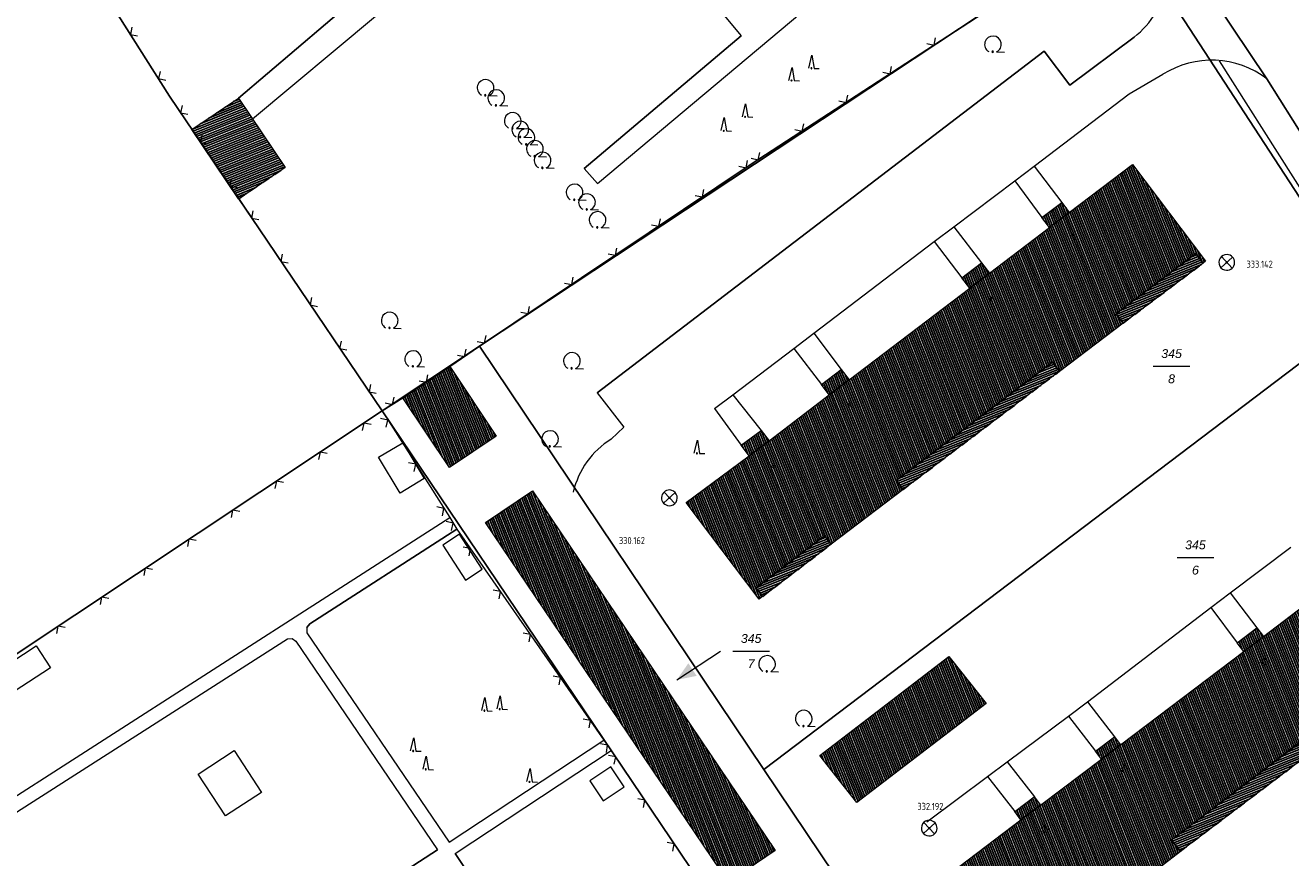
# Model space of a CAD drawing. Header units: metres. Extents: x 345144 to 348639, y 5629211 to 5635235.
# Tile 943 of 1056: x 347463 to 347584, y 5630982 to 5631061. Entities that reach past the tile are written whole.
import ezdxf
from ezdxf.enums import TextEntityAlignment as Align

# ---------------------------------------------------------------- set-up
doc = ezdxf.new("R2010")
doc.units = ezdxf.units.M
doc.header["$MEASUREMENT"] = 0
doc.linetypes.add('4_4', pattern=[1.4, 0.7, -0.7])
for name, color, linetype in [('011 Gebäude', 7, 'Continuous'), ('028 Geländeform', 7, 'Continuous'), ('065-066 Ver_Entsorgung', 7, 'Continuous'), ('065-066 Ver_Entsorgung Ausg.', 7, 'Continuous'), ('081-083 Topographie', 7, 'Continuous'), ('ALLG Pseudo-Topographie', 7, 'Continuous'), ('AX Flurstück', 7, 'Continuous'), ('AX Gebäude', 7, 'Continuous'), ('Definitionslinie', 7, 'Continuous'), ('MG Präsentationsobjekt - Linie', 7, 'Continuous'), ('Präsentationsobjekt -Text (punktförmig)', 7, 'Continuous')]:
    doc.layers.add(name, color=color, linetype=linetype)
doc.styles.add('ARIAL', font='arial.ttf', dxfattribs={"height": 1})
doc.styles.add('ARIALIT', font='ariali.ttf', dxfattribs={"height": 1})
doc.styles.add('DIN-6776-IT', font='txt', dxfattribs={"height": 1})
pattern_1 = [(201.882352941, (0, 0), (0.074540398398, -0.185590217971), [])]
pattern_2 = [(111.5294117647, (0, 0), (-0.186045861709, -0.07339575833), [])]

# ---------------------------------------------------------------- blocks, each defined once
blk = doc.blocks.new('alk_3504_nrw')
at = {"color": 134, "lineweight": 5, "true_color": 0x00b2b2, "flags": 128}
for points in [[(-0.729333, -0.684), (-0.707333, -0.707333), (0.707333, 0.707333)], [(-0.707333, 0.707333), (0.707333, -0.707333)]]:
    blk.add_lwpolyline(points, dxfattribs=at)
at = {"color": 134, "lineweight": 5, "true_color": 0x00b2b2}
for start, end in [(90, -90), (-90, 90)]:
    blk.add_arc((0, 0), 1, start, end, dxfattribs=at)
blk = doc.blocks.new('alk_043x_nrw')
h = blk.add_hatch(color=7)
edge = h.paths.add_edge_path(flags=0)
edge.add_arc((0, 0), 1, 180, 360, ccw=False)
edge.add_arc((0, 0), 1, 0, 180, ccw=False)
blk = doc.blocks.new('alk_7100_nrwx2')
at = {"true_color": 0x2e2e2e}
h = blk.add_hatch(color=250, dxfattribs=at)
edge = h.paths.add_edge_path(flags=0)
edge.add_arc((0.024073, -0.597267), 0.057254, 180, 360, ccw=False)
edge.add_arc((0.024073, -0.597267), 0.057255, 0, 180, ccw=False)
at = {"color": 250, "lineweight": 5, "true_color": 0x2e2e2e, "flags": 128}
blk.add_lwpolyline([(0.349382, -0.597267), (1, -0.597267)], dxfattribs=at)
at = {"color": 250, "lineweight": 5, "true_color": 0x2e2e2e}
for centre, radius, start, end in [((0.024073, 0.012362), 0.690995, -61.91481688, -118.08518312), ((0.024073, -0.597267), 0.057255, 0, 180), ((0.024073, -0.597267), 0.057254, 180, 0)]:
    blk.add_arc(centre, radius, start, end, dxfattribs=at)
blk = doc.blocks.new('alk_7200_nrwx2')
at = {"true_color": 0x2e2e2e}
h = blk.add_hatch(color=250, dxfattribs=at)
edge = h.paths.add_edge_path(flags=0)
edge.add_arc((-0.020544, -0.388118), 0.055525, 180, 360, ccw=False)
edge.add_arc((-0.020544, -0.388118), 0.055525, 0, 180, ccw=False)
at = {"color": 250, "lineweight": 5, "true_color": 0x2e2e2e, "flags": 128}
blk.add_lwpolyline([(-0.298168, -0.388118), (-0.020544, 1), (0.257079, -0.388118), (0.812326, -0.388118)], dxfattribs=at)
blk.add_lwpolyline([(-0.298168, -0.388118), (-0.020544, 1), (0.257079, -0.388118), (0.812326, -0.388118)], dxfattribs=at)
at = {"color": 250, "lineweight": 5, "true_color": 0x2e2e2e}
for start, end in [(0, 180), (180, 0)]:
    blk.add_arc((-0.020544, -0.388118), 0.055525, start, end, dxfattribs=at)

msp = doc.modelspace()

# ---------------------------------------------------------------- hatches: boundary and pattern name
at = {"layer": '011 Gebäude', "true_color": 0x8f8f8f}
h = msp.add_hatch(dxfattribs=at)
h.set_pattern_fill('_USER', color=252, scale=0.2, angle=201.88235294, style=0, pattern_type=0)
h.set_pattern_definition(pattern_1)
h.paths.add_polyline_path([(347483.262, 5631053.918), (347487.706, 5631047.301), (347487.706, 5631047.301), (347483.286, 5631044.335), (347483.286, 5631044.335), (347483.254, 5631044.314), (347483.254, 5631044.314), (347478.813, 5631050.931), (347478.813, 5631050.931), (347478.828, 5631050.941), (347478.828, 5631050.941)], flags=0)
h = msp.add_hatch(dxfattribs=at)
h.set_pattern_fill('_USER', color=252, scale=0.2, angle=201.88235294, style=0, pattern_type=0)
h.set_pattern_definition(pattern_1)
h.paths.add_polyline_path([(347567.585, 5631032.453), (347566.902, 5631033.361), (347566.902, 5631033.361), (347574.533, 5631039.109), (347574.533, 5631039.109), (347575.22, 5631038.195), (347575.22, 5631038.195)], flags=0)
h = msp.add_hatch(dxfattribs=at)
h.set_pattern_fill('_USER', color=252, scale=0.2, angle=201.88235294, style=0, pattern_type=0)
h.set_pattern_definition(pattern_1)
h.paths.add_polyline_path([(347561.518, 5631027.878), (347546.621, 5631016.605), (347546.621, 5631016.605), (347545.966, 5631017.468), (347545.966, 5631017.468), (347560.854, 5631028.758), (347560.854, 5631028.758)], flags=0)
h = msp.add_hatch(dxfattribs=at)
h.set_pattern_fill('_USER', color=252, scale=0.2, angle=201.88235294, style=0, pattern_type=0)
h.set_pattern_definition(pattern_1)
h.paths.add_polyline_path([(347539.754, 5631011.388), (347533.231, 5631006.412), (347533.231, 5631006.412), (347532.607, 5631007.23), (347532.607, 5631007.23), (347539.131, 5631012.205), (347539.131, 5631012.205)], flags=0)
h = msp.add_hatch(dxfattribs=at)
h.set_pattern_fill('_USER', color=252, scale=0.2, angle=201.88235294, style=0, pattern_type=0)
h.set_pattern_definition(pattern_1)
h.paths.add_polyline_path([(347588.112, 5630993.496), (347573.035, 5630982.105), (347573.035, 5630982.105), (347572.199, 5630983.201), (347572.199, 5630983.201), (347587.288, 5630994.649), (347587.288, 5630994.649)], flags=0)
at = {"layer": 'AX Gebäude', "true_color": 0x4f4f4f}
h = msp.add_hatch(dxfattribs=at)
h.set_pattern_fill('_USER', color=251, scale=0.2, angle=111.52941176, style=0, pattern_type=0)
h.set_pattern_definition(pattern_2)
h.paths.add_polyline_path([(347541.463, 5631027.072), (347552.967, 5631035.797), (347554.852, 5631037.235), (347560.567, 5631041.601), (347562.457, 5631043.03), (347568.486, 5631047.585), (347575.447, 5631038.366), (347575.222, 5631038.196), (347574.527, 5631039.115), (347566.906, 5631033.352), (347567.582, 5631032.459), (347561.522, 5631027.873), (347560.855, 5631028.754), (347545.964, 5631017.472), (347546.623, 5631016.602), (347539.75, 5631011.391), (347539.139, 5631012.198), (347532.601, 5631007.24), (347533.23, 5631006.411), (347532.901, 5631006.162), (347525.949, 5631015.36), (347531.945, 5631019.819), (347533.84, 5631021.246), (347539.566, 5631025.634)], flags=0)
h = msp.add_hatch(dxfattribs=at)
h.set_pattern_fill('_USER', color=251, scale=0.2, angle=111.52941176, style=0, pattern_type=0)
h.set_pattern_definition(pattern_2)
h.paths.add_polyline_path([(347560.567, 5631041.601), (347559.855, 5631042.542), (347561.754, 5631043.965), (347562.457, 5631043.03)], flags=0)
h = msp.add_hatch(dxfattribs=at)
h.set_pattern_fill('_USER', color=251, scale=0.2, angle=111.52941176, style=0, pattern_type=0)
h.set_pattern_definition(pattern_2)
h.paths.add_polyline_path([(347552.967, 5631035.797), (347552.226, 5631036.777), (347554.106, 5631038.212), (347554.852, 5631037.235)], flags=0)
h = msp.add_hatch(dxfattribs=at)
h.set_pattern_fill('_USER', color=251, scale=0.2, angle=111.52941176, style=0, pattern_type=0)
h.set_pattern_definition(pattern_2)
h.paths.add_polyline_path([(347498.927, 5631025.341), (347503.411, 5631028.333), (347507.824, 5631021.69), (347503.38, 5631018.698)], flags=0)
h = msp.add_hatch(dxfattribs=at)
h.set_pattern_fill('_USER', color=251, scale=0.2, angle=111.52941176, style=0, pattern_type=0)
h.set_pattern_definition(pattern_2)
h.paths.add_polyline_path([(347539.566, 5631025.634), (347538.825, 5631026.615), (347540.724, 5631028.049), (347541.463, 5631027.072)], flags=0)
h = msp.add_hatch(dxfattribs=at)
h.set_pattern_fill('_USER', color=251, scale=0.2, angle=111.52941176, style=0, pattern_type=0)
h.set_pattern_definition(pattern_2)
h.paths.add_polyline_path([(347531.945, 5631019.819), (347531.195, 5631020.831), (347533.084, 5631022.245), (347533.84, 5631021.246)], flags=0)
h = msp.add_hatch(dxfattribs=at)
h.set_pattern_fill('_USER', color=251, scale=0.2, angle=111.52941176, style=0, pattern_type=0)
h.set_pattern_definition(pattern_2)
h.paths.add_polyline_path([(347511.275, 5631016.466), (347534.436, 5630982.19), (347529.981, 5630979.18), (347506.819, 5631013.455)], flags=0)
h = msp.add_hatch(dxfattribs=at)
h.set_pattern_fill('_USER', color=251, scale=0.2, angle=111.52941176, style=0, pattern_type=0)
h.set_pattern_definition(pattern_2)
h.paths.add_polyline_path([(347567.344, 5630992.258), (347579.112, 5631001.162), (347580.97, 5631002.578), (347586.727, 5631006.969), (347588.648, 5631008.434), (347594.733, 5631013.076), (347601.878, 5631003.71), (347601.528, 5631003.444), (347600.646, 5631004.607), (347593.11, 5630998.899), (347593.909, 5630997.845), (347590.979, 5630995.621), (347588.365, 5630993.637), (347588.13, 5630993.509), (347587.25, 5630994.661), (347572.217, 5630983.174), (347573.051, 5630982.085), (347570.01, 5630979.754), (347567.385, 5630977.739), (347566.757, 5630977.258), (347565.97, 5630978.283), (347558.722, 5630972.72), (347559.55, 5630971.641), (347559.144, 5630971.332), (347552.03, 5630980.697), (347557.854, 5630985.12), (347559.708, 5630986.515), (347565.54, 5630990.901)], flags=0)
h = msp.add_hatch(dxfattribs=at)
h.set_pattern_fill('_USER', color=251, scale=0.2, angle=111.52941176, style=0, pattern_type=0)
h.set_pattern_definition(pattern_2)
h.paths.add_polyline_path([(347579.112, 5631001.162), (347578.477, 5631001.997), (347580.336, 5631003.411), (347580.97, 5631002.578)], flags=0)
h = msp.add_hatch(dxfattribs=at)
h.set_pattern_fill('_USER', color=251, scale=0.2, angle=111.52941176, style=0, pattern_type=0)
h.set_pattern_definition(pattern_2)
h.paths.add_polyline_path([(347538.679, 5630991.257), (347550.99, 5631000.684), (347554.531, 5630996.217), (347542.22, 5630986.769)], flags=0)
h = msp.add_hatch(dxfattribs=at)
h.set_pattern_fill('_USER', color=251, scale=0.2, angle=111.52941176, style=0, pattern_type=0)
h.set_pattern_definition(pattern_2)
h.paths.add_polyline_path([(347565.54, 5630990.901), (347564.96, 5630991.671), (347566.763, 5630993.029), (347567.344, 5630992.258)], flags=0)
h = msp.add_hatch(dxfattribs=at)
h.set_pattern_fill('_USER', color=251, scale=0.2, angle=111.52941176, style=0, pattern_type=0)
h.set_pattern_definition(pattern_2)
h.paths.add_polyline_path([(347557.854, 5630985.12), (347557.269, 5630985.894), (347559.123, 5630987.292), (347559.708, 5630986.515)], flags=0)
at = {"layer": 'MG Präsentationsobjekt - Linie', "true_color": 0x5e5e5e}
msp.add_hatch(color=251, dxfattribs=at).paths.add_polyline_path([(347526.147347, 5631000.040889), (347526.937796, 5630998.837232), (347525.038, 5630998.451)], flags=0)

# ---------------------------------------------------------------- linework, layer by layer
at = {"layer": '011 Gebäude', "color": 251, "linetype": 'Continuous', "lineweight": 13, "true_color": 0x4f4f4f, "flags": 128}
for points in [[(347483.262, 5631053.918), (347487.706, 5631047.301), (347487.706, 5631047.301), (347483.286, 5631044.335), (347483.286, 5631044.335), (347483.254, 5631044.314), (347483.254, 5631044.314), (347478.813, 5631050.931), (347478.813, 5631050.931), (347478.828, 5631050.941), (347478.828, 5631050.941), (347483.262, 5631053.918)], [(347567.585, 5631032.453), (347566.902, 5631033.361), (347566.902, 5631033.361), (347574.533, 5631039.109), (347574.533, 5631039.109), (347575.22, 5631038.195), (347575.22, 5631038.195), (347567.585, 5631032.453)], [(347561.518, 5631027.878), (347546.621, 5631016.605), (347546.621, 5631016.605), (347545.966, 5631017.468), (347545.966, 5631017.468), (347560.854, 5631028.758), (347560.854, 5631028.758), (347561.518, 5631027.878)], [(347539.754, 5631011.388), (347533.231, 5631006.412), (347533.231, 5631006.412), (347532.607, 5631007.23), (347532.607, 5631007.23), (347539.131, 5631012.205), (347539.131, 5631012.205), (347539.754, 5631011.388)], [(347588.112, 5630993.496), (347573.035, 5630982.105), (347573.035, 5630982.105), (347572.199, 5630983.201), (347572.199, 5630983.201), (347587.288, 5630994.649), (347587.288, 5630994.649), (347588.112, 5630993.496)]]:
    msp.add_lwpolyline(points, dxfattribs=at)
at = {"layer": '081-083 Topographie', "color": 7, "linetype": 'Continuous', "lineweight": 5, "flags": 128}
for points in [[(347531.379, 5631122.83), (347543.111, 5631105.985), (347543.111, 5631105.985), (347551.995, 5631093.014), (347551.995, 5631093.014), (347566.995, 5631070.344), (347566.995, 5631070.344), (347532.141, 5631047.613), (347532.141, 5631047.613), (347506.231, 5631030.26), (347506.231, 5631030.26), (347503.411, 5631028.333), (347503.411, 5631028.333), (347498.928, 5631025.342), (347498.928, 5631025.342), (347496.945, 5631024.093)], [(347631.996, 5630969.572), (347631.078, 5630971.685), (347631.078, 5630971.685), (347619.017, 5630993.619), (347619.017, 5630993.619), (347612.94, 5631004.465), (347612.94, 5631004.465), (347604.327, 5631019.087), (347604.327, 5631019.087), (347596.158, 5631032.126), (347596.158, 5631032.126), (347581.297, 5631055.771), (347581.297, 5631055.771), (347571.498, 5631070.376), (347571.498, 5631070.376), (347569.412, 5631073.488), (347569.412, 5631073.488), (347554.327, 5631096.194), (347554.327, 5631096.194), (347545.18, 5631109.15)], [(347484.588, 5631051.945), (347496.308, 5631061.739), (347496.308, 5631061.739), (347496.939, 5631062.447), (347496.939, 5631062.447), (347499.43, 5631067.231), (347499.43, 5631067.231), (347514.628, 5631079.76), (347514.628, 5631079.76), (347531.181, 5631059.846), (347531.181, 5631059.846), (347516.209, 5631047.199), (347516.209, 5631047.199), (347517.497, 5631045.768), (347517.497, 5631045.768), (347537.961, 5631062.946), (347537.961, 5631062.946), (347520.368, 5631084.456), (347520.368, 5631084.456), (347525.528, 5631088.773)], [(347458.513, 5631082.78), (347476.685, 5631054.118), (347476.685, 5631054.118), (347478.813, 5631050.931), (347478.813, 5631050.931), (347483.254, 5631044.314), (347483.254, 5631044.314), (347496.945, 5631024.093)], [(347494.314, 5631063.358), (347483.262, 5631053.918)], [(347568.646, 5631059.74), (347562.524, 5631055.155), (347562.524, 5631055.155), (347560.055, 5631058.395), (347560.055, 5631058.395), (347517.454, 5631025.83), (347517.454, 5631025.83), (347519.981, 5631022.563), (347519.981, 5631022.563), (347518.793, 5631021.407)], [(347576.746, 5631057.478), (347590.797, 5631035.368), (347590.797, 5631035.368), (347587.073, 5631033.086), (347587.073, 5631033.086), (347589.204, 5631029.56), (347589.204, 5631029.56), (347592.259, 5631031.579), (347592.259, 5631031.579), (347591.694, 5631032.403), (347591.694, 5631032.403), (347592.422, 5631032.892), (347592.422, 5631032.892), (347595.626, 5631028.008)], [(347559.126, 5631047.447), (347568.158, 5631054.329), (347568.158, 5631054.329), (347571.388, 5631056.191)], [(347415.093, 5631053.576), (347415.826, 5631052.419), (347415.826, 5631052.419), (347415.83, 5631052.412), (347415.83, 5631052.412), (347415.835, 5631052.404), (347415.835, 5631052.404), (347416.484, 5631051.381), (347416.484, 5631051.381), (347452.54, 5630994.566), (347452.54, 5630994.566), (347455.968, 5630996.888), (347455.968, 5630996.888), (347496.945, 5631024.093)], [(347557.271, 5631046.044), (347559.126, 5631047.447)], [(347559.126, 5631047.447), (347561.755, 5631043.965)], [(347551.469, 5631041.664), (347557.271, 5631046.044)], [(347557.271, 5631046.044), (347559.856, 5631042.542)], [(347549.585, 5631040.239), (347551.469, 5631041.664)], [(347551.469, 5631041.664), (347554.106, 5631038.212)], [(347538.108, 5631031.511), (347549.585, 5631040.239)], [(347549.585, 5631040.239), (347552.227, 5631036.777)], [(347536.191, 5631030.061), (347538.108, 5631031.511)], [(347538.108, 5631031.511), (347540.724, 5631028.048)], [(347530.382, 5631025.647), (347536.191, 5631030.061)], [(347536.191, 5631030.061), (347538.825, 5631026.614)], [(347528.648, 5631024.333), (347530.382, 5631025.647)], [(347530.382, 5631025.647), (347533.084, 5631022.245)], [(347496.945, 5631024.093), (347503.398, 5631013.922), (347503.398, 5631013.922), (347504.072, 5631012.841), (347504.072, 5631012.841), (347518.103, 5630992.722), (347518.103, 5630992.722), (347518.803, 5630991.738), (347518.803, 5630991.738), (347536.397, 5630965.622), (347536.397, 5630965.622), (347544.186, 5630954.318), (347544.186, 5630954.318), (347550.23, 5630945.778)], [(347528.648, 5631024.333), (347531.195, 5631020.83)], [(347458.245, 5630984.954), (347503.398, 5631013.922)], [(347504.072, 5631012.841), (347490.076, 5631003.812), (347490.076, 5631003.812), (347489.789, 5631003.449), (347489.789, 5631003.449), (347489.785, 5631002.95), (347489.785, 5631002.95), (347503.338, 5630982.983), (347503.338, 5630982.983), (347518.103, 5630992.722)], [(347577.801, 5631006.757), (347583.572, 5631011.103)], [(347575.94, 5631005.346), (347577.801, 5631006.757)], [(347577.801, 5631006.757), (347580.333, 5631003.412)], [(347564.186, 5630996.373), (347575.94, 5631005.346)], [(347575.94, 5631005.346), (347578.478, 5631001.995)], [(347458.98, 5630983.884), (347487.926, 5631002.382), (347487.926, 5631002.382), (347488.37, 5631002.392), (347488.37, 5631002.392), (347488.742, 5631002.145), (347488.742, 5631002.145), (347502.232, 5630982.261), (347502.232, 5630982.261), (347473.136, 5630963.375)], [(347562.39, 5630995.012), (347564.186, 5630996.373)], [(347564.186, 5630996.373), (347566.765, 5630993.027)], [(347556.54, 5630990.642), (347562.39, 5630995.012)], [(347562.39, 5630995.012), (347564.96, 5630991.674)], [(347597.245, 5630959.852), (347575.53, 5630944.069), (347575.53, 5630944.069), (347558.451, 5630932.096), (347558.451, 5630932.096), (347540.497, 5630920.936), (347540.497, 5630920.936), (347535.714, 5630928.421), (347535.714, 5630928.421), (347538.319, 5630930.06), (347538.319, 5630930.06), (347534.627, 5630935.627), (347534.627, 5630935.627), (347503.932, 5630981.911), (347503.932, 5630981.911), (347518.803, 5630991.738)], [(347554.665, 5630989.249), (347556.54, 5630990.642)], [(347556.54, 5630990.642), (347559.129, 5630987.29)], [(347548.875, 5630984.925), (347554.665, 5630989.249)], [(347554.665, 5630989.249), (347557.267, 5630985.9)]]:
    msp.add_lwpolyline(points, dxfattribs=at)
at = {"layer": '081-083 Topographie', "color": 7, "linetype": 'Continuous', "lineweight": 5}
for centre, radius, start, end in [((347562.533, 5631067.292), 9.715998, -51.01140681, -14.15495398), ((347576.04, 5631048.821), 8.715389, 52.896034, 122.26043207), ((347523.036, 5631014.543), 8.069544, 121.72239507, 166.95748417)]:
    msp.add_arc(centre, radius, start, end, dxfattribs=at)
at = {"layer": 'ALLG Pseudo-Topographie', "color": 7, "linetype": 'Continuous', "lineweight": 5, "flags": 128}
for points in [[(347498.659, 5631016.252), (347496.6, 5631019.681), (347498.913, 5631021.071), (347500.973, 5631017.643), (347498.659, 5631016.252)], [(347502.729, 5631011.311), (347504.915, 5631007.961), (347506.506, 5631008.999), (347504.321, 5631012.349), (347502.729, 5631011.311)], [(347460.493, 5630996.445), (347459.127, 5630998.539), (347463.984, 5631001.708), (347465.349, 5630999.614), (347460.493, 5630996.445)], [(347485.446, 5630987.716), (347482.018, 5630985.48), (347479.41, 5630989.477), (347482.838, 5630991.713), (347485.446, 5630987.716)], [(347518.746, 5630990.166), (347516.753, 5630988.829), (347518.034, 5630986.92), (347520.027, 5630988.257), (347518.746, 5630990.166)]]:
    msp.add_lwpolyline(points, dxfattribs=at)
at = {"layer": 'AX Flurstück', "color": 8, "linetype": 'Continuous', "lineweight": 13, "true_color": 0x808080, "flags": 128}
for points in [[(347466.217, 5631207.86), (347515.469, 5631146.562), (347528.753, 5631128.259), (347542.183, 5631109.263), (347567.306, 5631070.728), (347506.231, 5631030.26), (347496.945, 5631024.093), (347476.686, 5631054.119), (347458.512, 5631082.78), (347444.965, 5631100.588), (347419.177, 5631134.861), (347398.443, 5631162.881), (347388.988, 5631174.67)], [(347632.888, 5630970.938), (347628.609, 5630966.688), (347628.601, 5630969.262), (347625.54, 5630975.172), (347618.935, 5630986.645), (347609.273, 5631004.2), (347604.86, 5631011.854), (347594.527, 5631028.935), (347591.335, 5631033.868), (347590.073, 5631035.81), (347567.306, 5631070.728), (347542.183, 5631109.263), (347528.753, 5631128.259), (347515.469, 5631146.562), (347466.217, 5631207.86)], [(347388.988, 5631174.67), (347398.443, 5631162.881), (347419.177, 5631134.861), (347444.965, 5631100.588), (347458.512, 5631082.78), (347476.686, 5631054.119), (347496.945, 5631024.093), (347455.973, 5630996.883), (347452.54, 5630994.567), (347413.704, 5631055.763), (347383.109, 5631103.167), (347380.886, 5631101.828), (347380.382, 5631101.849), (347362.245, 5631090.648), (347345.392, 5631080.252), (347340.498, 5631087.626), (347327.485, 5631106.545), (347324.729, 5631111.186), (347317.509, 5631123.141), (347307.523, 5631139.208), (347302.506, 5631146.764), (347296.585, 5631155.033), (347286.713, 5631171.896)], [(347567.306, 5631070.728), (347590.073, 5631035.81), (347591.335, 5631033.868), (347533.332, 5630989.923), (347506.231, 5631030.26), (347567.306, 5631070.728)], [(347533.332, 5630989.923), (347591.335, 5631033.868), (347594.527, 5631028.935), (347604.86, 5631011.854), (347609.273, 5631004.2), (347587.384, 5630981.222), (347558.979, 5630951.746), (347533.332, 5630989.923)], [(347506.231, 5631030.26), (347533.332, 5630989.923), (347558.979, 5630951.746), (347558.24, 5630951.045), (347551.507, 5630943.944), (347550.231, 5630945.777), (347536.397, 5630965.622), (347496.945, 5631024.093), (347506.231, 5631030.26)], [(347524.36, 5630928.996), (347489.869, 5630907.133), (347487.961, 5630910.115), (347465.529, 5630895.851), (347417.195, 5630971.129), (347433.338, 5630981.676), (347449.856, 5630992.707), (347450.226, 5630992.954), (347452.54, 5630994.567), (347455.973, 5630996.883), (347496.945, 5631024.093), (347536.397, 5630965.622), (347550.231, 5630945.777), (347524.36, 5630928.996)]]:
    msp.add_lwpolyline(points, dxfattribs=at)
at = {"layer": 'AX Gebäude', "color": 7, "linetype": 'Continuous', "lineweight": 5, "flags": 128}
for points in [[(347541.463, 5631027.072), (347552.967, 5631035.797), (347554.852, 5631037.235), (347560.567, 5631041.601), (347562.457, 5631043.03), (347568.486, 5631047.585), (347575.447, 5631038.366), (347575.222, 5631038.196), (347574.527, 5631039.115), (347566.906, 5631033.352), (347567.582, 5631032.459), (347561.522, 5631027.873), (347560.855, 5631028.754), (347545.964, 5631017.472), (347546.623, 5631016.602), (347539.75, 5631011.391), (347539.139, 5631012.198), (347532.601, 5631007.24), (347533.23, 5631006.411), (347532.901, 5631006.162), (347525.949, 5631015.36), (347531.945, 5631019.819), (347533.84, 5631021.246), (347539.566, 5631025.634), (347541.463, 5631027.072)], [(347560.567, 5631041.601), (347559.855, 5631042.542), (347561.754, 5631043.965), (347562.457, 5631043.03), (347560.567, 5631041.601)], [(347552.967, 5631035.797), (347552.226, 5631036.777), (347554.106, 5631038.212), (347554.852, 5631037.235), (347552.967, 5631035.797)], [(347498.927, 5631025.341), (347503.411, 5631028.333), (347507.824, 5631021.69), (347503.38, 5631018.698), (347498.927, 5631025.341)], [(347539.566, 5631025.634), (347538.825, 5631026.615), (347540.724, 5631028.049), (347541.463, 5631027.072), (347539.566, 5631025.634)], [(347531.945, 5631019.819), (347531.195, 5631020.831), (347533.084, 5631022.245), (347533.84, 5631021.246), (347531.945, 5631019.819)], [(347511.275, 5631016.466), (347534.436, 5630982.19), (347529.981, 5630979.18), (347506.819, 5631013.455), (347511.275, 5631016.466)], [(347567.344, 5630992.258), (347579.112, 5631001.162), (347580.97, 5631002.578), (347586.727, 5631006.969), (347588.648, 5631008.434), (347594.733, 5631013.076), (347601.878, 5631003.71), (347601.528, 5631003.444), (347600.646, 5631004.607), (347593.11, 5630998.899), (347593.909, 5630997.845), (347590.979, 5630995.621), (347588.365, 5630993.637), (347588.13, 5630993.509), (347587.25, 5630994.661), (347572.217, 5630983.174), (347573.051, 5630982.085), (347570.01, 5630979.754)], [(347579.112, 5631001.162), (347578.477, 5631001.997), (347580.336, 5631003.411), (347580.97, 5631002.578), (347579.112, 5631001.162)], [(347538.679, 5630991.257), (347550.99, 5631000.684), (347554.531, 5630996.217), (347542.22, 5630986.769), (347538.679, 5630991.257)], [(347565.54, 5630990.901), (347564.96, 5630991.671), (347566.763, 5630993.029), (347567.344, 5630992.258), (347565.54, 5630990.901)], [(347552.03, 5630980.697), (347557.854, 5630985.12), (347559.708, 5630986.515), (347565.54, 5630990.901), (347567.344, 5630992.258)], [(347557.854, 5630985.12), (347557.269, 5630985.894), (347559.123, 5630987.292), (347559.708, 5630986.515), (347557.854, 5630985.12)]]:
    msp.add_lwpolyline(points, dxfattribs=at)
at = {"layer": 'Definitionslinie', "color": 7, "linetype": 'Continuous', "lineweight": 5, "flags": 128}
for points in [[(347458.513, 5631082.78), (347476.685, 5631054.118)], [(347514.628, 5631079.76), (347531.181, 5631059.846)], [(347532.141, 5631047.613), (347566.995, 5631070.344)], [(347571.498, 5631070.376), (347581.297, 5631055.771)], [(347483.262, 5631053.918), (347494.314, 5631063.358)], [(347517.497, 5631045.768), (347537.961, 5631062.946)], [(347484.588, 5631051.945), (347496.308, 5631061.739)], [(347473.108, 5631060.693), (347472.954, 5631060.003), (347473.644, 5631059.849)], [(347473.108, 5631060.693), (347472.954, 5631060.003), (347473.644, 5631059.849)], [(347516.209, 5631047.199), (347531.181, 5631059.846)], [(347548.876, 5631059.124), (347549.568, 5631058.978), (347549.714, 5631059.67)], [(347548.876, 5631059.124), (347549.568, 5631058.978), (347549.714, 5631059.67)], [(347562.524, 5631055.155), (347568.646, 5631059.74)], [(347517.454, 5631025.83), (347560.055, 5631058.395)], [(347560.055, 5631058.395), (347562.524, 5631055.155)], [(347544.688, 5631056.393), (347545.38, 5631056.247), (347545.526, 5631056.939)], [(347544.688, 5631056.393), (347545.38, 5631056.247), (347545.526, 5631056.939)], [(347576.746, 5631057.478), (347590.797, 5631035.368)], [(347475.785, 5631056.471), (347475.631, 5631055.781), (347476.321, 5631055.626)], [(347475.785, 5631056.471), (347475.631, 5631055.781), (347476.321, 5631055.626)], [(347568.158, 5631054.329), (347571.388, 5631056.191)], [(347581.297, 5631055.771), (347596.158, 5631032.126)], [(347559.126, 5631047.447), (347568.158, 5631054.329)], [(347476.685, 5631054.118), (347478.813, 5631050.931)], [(347477.887, 5631053.218), (347477.749, 5631052.525), (347478.442, 5631052.386)], [(347477.887, 5631053.218), (347477.749, 5631052.525), (347478.442, 5631052.386)], [(347540.5, 5631053.661), (347541.192, 5631053.516), (347541.338, 5631054.208)], [(347540.5, 5631053.661), (347541.192, 5631053.516), (347541.338, 5631054.208)], [(347478.813, 5631050.931), (347483.254, 5631044.314)], [(347536.312, 5631050.93), (347537.004, 5631050.784), (347537.15, 5631051.476)], [(347536.312, 5631050.93), (347537.004, 5631050.784), (347537.15, 5631051.476)], [(347479.777, 5631050.392), (347479.64, 5631049.698), (347480.334, 5631049.562)], [(347479.777, 5631050.392), (347479.64, 5631049.698), (347480.334, 5631049.562)], [(347532.124, 5631048.199), (347532.816, 5631048.053), (347532.961, 5631048.745)], [(347532.124, 5631048.199), (347532.816, 5631048.053), (347532.961, 5631048.745)], [(347506.231, 5631030.26), (347532.141, 5631047.613)], [(347516.209, 5631047.199), (347517.497, 5631045.768)], [(347530.955, 5631047.421), (347531.649, 5631047.284), (347531.786, 5631047.977)], [(347530.955, 5631047.421), (347531.649, 5631047.284), (347531.786, 5631047.977)], [(347557.271, 5631046.044), (347559.126, 5631047.447)], [(347559.126, 5631047.447), (347561.755, 5631043.965)], [(347482.563, 5631046.24), (347482.427, 5631045.547), (347483.121, 5631045.41)], [(347482.563, 5631046.24), (347482.427, 5631045.547), (347483.121, 5631045.41)], [(347551.469, 5631041.664), (347557.271, 5631046.044)], [(347557.271, 5631046.044), (347559.856, 5631042.542)], [(347526.801, 5631044.638), (347527.495, 5631044.501), (347527.632, 5631045.195)], [(347526.801, 5631044.638), (347527.495, 5631044.501), (347527.632, 5631045.195)], [(347483.254, 5631044.314), (347496.945, 5631024.093)], [(347484.627, 5631043.178), (347484.493, 5631042.484), (347485.187, 5631042.35)], [(347484.627, 5631043.178), (347484.493, 5631042.484), (347485.187, 5631042.35)], [(347522.647, 5631041.856), (347523.34, 5631041.719), (347523.478, 5631042.413)], [(347522.647, 5631041.856), (347523.34, 5631041.719), (347523.478, 5631042.413)], [(347549.585, 5631040.239), (347551.469, 5631041.664)], [(347551.469, 5631041.664), (347554.106, 5631038.212)], [(347538.108, 5631031.511), (347549.585, 5631040.239)], [(347549.585, 5631040.239), (347552.227, 5631036.777)], [(347487.43, 5631039.038), (347487.296, 5631038.344), (347487.991, 5631038.21)], [(347487.43, 5631039.038), (347487.296, 5631038.344), (347487.991, 5631038.21)], [(347518.492, 5631039.074), (347519.186, 5631038.936), (347519.323, 5631039.63)], [(347518.492, 5631039.074), (347519.186, 5631038.936), (347519.323, 5631039.63)], [(347514.338, 5631036.291), (347515.032, 5631036.154), (347515.169, 5631036.848)], [(347514.338, 5631036.291), (347515.032, 5631036.154), (347515.169, 5631036.848)], [(347490.233, 5631034.898), (347490.1, 5631034.204), (347490.794, 5631034.07)], [(347490.233, 5631034.898), (347490.1, 5631034.204), (347490.794, 5631034.07)], [(347510.184, 5631033.509), (347510.877, 5631033.372), (347511.015, 5631034.065)], [(347510.184, 5631033.509), (347510.877, 5631033.372), (347511.015, 5631034.065)], [(347536.191, 5631030.061), (347538.108, 5631031.511)], [(347538.108, 5631031.511), (347540.724, 5631028.048)], [(347493.036, 5631030.758), (347492.903, 5631030.063), (347493.597, 5631029.93)], [(347493.036, 5631030.758), (347492.903, 5631030.063), (347493.597, 5631029.93)], [(347503.411, 5631028.333), (347506.231, 5631030.26)], [(347506.029, 5631030.727), (347506.723, 5631030.589), (347506.86, 5631031.283)], [(347506.029, 5631030.727), (347506.723, 5631030.589), (347506.86, 5631031.283)], [(347504.126, 5631029.427), (347504.821, 5631029.297), (347504.952, 5631029.991)], [(347504.126, 5631029.427), (347504.821, 5631029.297), (347504.952, 5631029.991)], [(347530.382, 5631025.647), (347536.191, 5631030.061)], [(347536.191, 5631030.061), (347538.825, 5631026.614)], [(347498.928, 5631025.342), (347503.411, 5631028.333)], [(347495.84, 5631026.617), (347495.706, 5631025.923), (347496.4, 5631025.789)], [(347495.84, 5631026.617), (347495.706, 5631025.923), (347496.4, 5631025.789)], [(347500.476, 5631026.976), (347501.17, 5631026.838), (347501.308, 5631027.531)], [(347500.476, 5631026.976), (347501.17, 5631026.838), (347501.308, 5631027.531)], [(347496.945, 5631024.093), (347498.928, 5631025.342)], [(347497.247, 5631024.874), (347497.937, 5631024.718), (347498.093, 5631025.407)], [(347497.247, 5631024.874), (347497.937, 5631024.718), (347498.093, 5631025.407)], [(347517.454, 5631025.83), (347519.981, 5631022.563)], [(347528.648, 5631024.333), (347530.382, 5631025.647)], [(347530.382, 5631025.647), (347533.084, 5631022.245)], [(347455.968, 5630996.888), (347496.945, 5631024.093)], [(347496.945, 5631024.093), (347503.398, 5631013.922)], [(347528.648, 5631024.333), (347531.195, 5631020.83)], [(347495.895, 5631022.795), (347495.201, 5631022.935), (347495.061, 5631022.242)], [(347495.895, 5631022.795), (347495.201, 5631022.935), (347495.061, 5631022.242)], [(347497.339, 5631022.539), (347497.493, 5631023.229), (347496.803, 5631023.384)], [(347497.339, 5631022.539), (347497.493, 5631023.229), (347496.803, 5631023.384)], [(347518.793, 5631021.407), (347519.981, 5631022.563)], [(347491.729, 5631020.03), (347491.036, 5631020.17), (347490.896, 5631019.477)], [(347491.729, 5631020.03), (347491.036, 5631020.17), (347490.896, 5631019.477)], [(347500.017, 5631018.317), (347500.172, 5631019.008), (347499.481, 5631019.162)], [(347500.017, 5631018.317), (347500.172, 5631019.008), (347499.481, 5631019.162)], [(347487.563, 5631017.264), (347486.87, 5631017.404), (347486.73, 5631016.711)], [(347487.563, 5631017.264), (347486.87, 5631017.404), (347486.73, 5631016.711)], [(347483.398, 5631014.499), (347482.705, 5631014.639), (347482.565, 5631013.946)], [(347483.398, 5631014.499), (347482.705, 5631014.639), (347482.565, 5631013.946)], [(347502.696, 5631014.095), (347502.85, 5631014.786), (347502.16, 5631014.94)], [(347502.696, 5631014.095), (347502.85, 5631014.786), (347502.16, 5631014.94)], [(347458.245, 5630984.954), (347503.398, 5631013.922)], [(347503.575, 5631012.693), (347503.735, 5631013.382), (347503.046, 5631013.541)], [(347503.575, 5631012.693), (347503.735, 5631013.382), (347503.046, 5631013.541)], [(347503.398, 5631013.922), (347504.072, 5631012.841)], [(347490.076, 5631003.812), (347504.072, 5631012.841)], [(347504.072, 5631012.841), (347518.103, 5630992.722)], [(347479.232, 5631011.733), (347478.539, 5631011.873), (347478.399, 5631011.18)], [(347479.232, 5631011.733), (347478.539, 5631011.873), (347478.399, 5631011.18)], [(347505.243, 5631010.288), (347505.367, 5631010.984), (347504.671, 5631011.108)], [(347505.243, 5631010.288), (347505.367, 5631010.984), (347504.671, 5631011.108)], [(347577.801, 5631006.757), (347583.572, 5631011.103)], [(347475.067, 5631008.968), (347474.374, 5631009.108), (347474.234, 5631008.415)], [(347475.067, 5631008.968), (347474.374, 5631009.108), (347474.234, 5631008.415)], [(347470.901, 5631006.202), (347470.208, 5631006.342), (347470.068, 5631005.649)], [(347470.901, 5631006.202), (347470.208, 5631006.342), (347470.068, 5631005.649)], [(347508.103, 5631006.187), (347508.227, 5631006.883), (347507.531, 5631007.007)], [(347508.103, 5631006.187), (347508.227, 5631006.883), (347507.531, 5631007.007)], [(347575.94, 5631005.346), (347577.801, 5631006.757)], [(347577.801, 5631006.757), (347580.333, 5631003.412)], [(347564.186, 5630996.373), (347575.94, 5631005.346)], [(347575.94, 5631005.346), (347578.478, 5631001.995)], [(347466.736, 5631003.437), (347466.043, 5631003.577), (347465.903, 5631002.884)], [(347466.736, 5631003.437), (347466.043, 5631003.577), (347465.903, 5631002.884)], [(347489.789, 5631003.449), (347490.076, 5631003.812)], [(347458.98, 5630983.884), (347487.926, 5631002.382)], [(347487.926, 5631002.382), (347488.37, 5631002.392)], [(347488.37, 5631002.392), (347488.742, 5631002.145)], [(347489.789, 5631003.449), (347489.785, 5631002.95)], [(347489.785, 5631002.95), (347503.338, 5630982.983)], [(347510.963, 5631002.085), (347511.088, 5631002.781), (347510.391, 5631002.906)], [(347510.963, 5631002.085), (347511.088, 5631002.781), (347510.391, 5631002.906)], [(347488.742, 5631002.145), (347502.232, 5630982.261)], [(347513.824, 5630997.984), (347513.948, 5630998.68), (347513.252, 5630998.804)], [(347513.824, 5630997.984), (347513.948, 5630998.68), (347513.252, 5630998.804)], [(347562.39, 5630995.012), (347564.186, 5630996.373)], [(347564.186, 5630996.373), (347566.765, 5630993.027)], [(347516.684, 5630993.883), (347516.808, 5630994.579), (347516.112, 5630994.703)], [(347516.684, 5630993.883), (347516.808, 5630994.579), (347516.112, 5630994.703)], [(347556.54, 5630990.642), (347562.39, 5630995.012)], [(347562.39, 5630995.012), (347564.96, 5630991.674)], [(347503.338, 5630982.983), (347518.103, 5630992.722)], [(347518.103, 5630992.722), (347518.803, 5630991.738)], [(347503.932, 5630981.911), (347518.803, 5630991.738)], [(347518.335, 5630991.533), (347518.453, 5630992.23), (347517.756, 5630992.348)], [(347518.335, 5630991.533), (347518.453, 5630992.23), (347517.756, 5630992.348)], [(347518.803, 5630991.738), (347536.397, 5630965.622)], [(347519.084, 5630990.426), (347519.219, 5630991.12), (347518.525, 5630991.256)], [(347519.084, 5630990.426), (347519.219, 5630991.12), (347518.525, 5630991.256)], [(347554.665, 5630989.249), (347556.54, 5630990.642)], [(347556.54, 5630990.642), (347559.129, 5630987.29)], [(347548.875, 5630984.925), (347554.665, 5630989.249)], [(347554.665, 5630989.249), (347557.267, 5630985.9)], [(347521.877, 5630986.279), (347522.013, 5630986.974), (347521.319, 5630987.109)], [(347521.877, 5630986.279), (347522.013, 5630986.974), (347521.319, 5630987.109)], [(347473.136, 5630963.375), (347502.232, 5630982.261)], [(347503.932, 5630981.911), (347534.627, 5630935.627), (347534.627, 5630935.627), (347538.319, 5630930.06)], [(347524.671, 5630982.133), (347524.806, 5630982.827), (347524.112, 5630982.962)], [(347524.671, 5630982.133), (347524.806, 5630982.827), (347524.112, 5630982.962)]]:
    msp.add_lwpolyline(points, dxfattribs=at)
at = {"layer": 'Definitionslinie', "color": 250, "linetype": '4_4', "lineweight": 5, "true_color": 0x2e2e2e, "flags": 128}
for points in [[(347478.813, 5631050.931), (347478.828, 5631050.941), (347478.828, 5631050.941), (347483.262, 5631053.918)], [(347483.262, 5631053.918), (347487.706, 5631047.301)], [(347478.813, 5631050.931), (347483.254, 5631044.314)], [(347483.254, 5631044.314), (347483.286, 5631044.335), (347483.286, 5631044.335), (347487.706, 5631047.301)], [(347567.585, 5631032.453), (347575.22, 5631038.195)], [(347546.621, 5631016.605), (347561.518, 5631027.878)], [(347533.231, 5631006.412), (347539.754, 5631011.388)], [(347573.035, 5630982.105), (347588.112, 5630993.496)]]:
    msp.add_lwpolyline(points, dxfattribs=at)
at = {"layer": 'Definitionslinie', "color": 7, "linetype": 'Continuous', "lineweight": 5}
for centre, radius, start, end in [((347562.533, 5631067.292), 9.716042, -51.01140681, -14.15495398), ((347576.04, 5631048.821), 8.715389, 52.896034, 122.26043207), ((347523.036, 5631014.543), 8.069161, 121.72239507, 166.95748417)]:
    msp.add_arc(centre, radius, start, end, dxfattribs=at)
at = {"layer": 'MG Präsentationsobjekt - Linie', "color": 251, "linetype": 'Continuous', "lineweight": 13, "true_color": 0x5e5e5e, "flags": 128}
msp.add_lwpolyline([(347525.038, 5630998.451), (347529.221, 5631001.198)], dxfattribs=at)
at = {"layer": 'Präsentationsobjekt -Text (punktförmig)', "color": 251, "linetype": 'Continuous', "lineweight": 13, "true_color": 0x5e5e5e, "flags": 128}
for points in [[(347570.4704, 5631028.36252), (347573.9516, 5631028.36252)], [(347572.7444, 5631010.12552), (347576.2256, 5631010.12552)], [(347530.3944, 5631001.19752), (347533.8756, 5631001.19752)]]:
    msp.add_lwpolyline(points, dxfattribs=at)

# ---------------------------------------------------------------- block references
at = {"layer": '028 Geländeform', "xscale": 0.125, "yscale": 0.125}
for p, rotation in [((347577.469, 5631038.26), -2.325521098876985), ((347524.336, 5631015.812), -2.325463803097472), ((347524.336, 5631015.812), -2.325463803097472), ((347549.108, 5630984.322), -2.325521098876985)]:
    msp.add_blockref('alk_043x_nrw', p, dxfattribs=dict(at, rotation=rotation))
at = {"layer": '065-066 Ver_Entsorgung', "xscale": 0.75, "yscale": 0.75}
for p, rotation in [((347577.469, 5631038.26), -2.325521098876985), ((347524.336, 5631015.812), -2.325463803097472), ((347549.108, 5630984.322), -2.325521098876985)]:
    msp.add_blockref('alk_3504_nrw', p, dxfattribs=dict(at, rotation=rotation))
at = {"layer": '081-083 Topographie'}
for name, p, xscale, yscale, rotation in [('alk_7100_nrwx2', (347555.157, 5631059.03), 1.15275, 1.15275, -2.325521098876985), ('alk_7200_nrwx2', (347537.913, 5631057.116), 0.9005, 0.9005, -2.325521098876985), ('alk_7200_nrwx2', (347536.012, 5631055.953), 0.9005, 0.9005, -2.325521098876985), ('alk_7100_nrwx2', (347506.787, 5631054.889), 1.15275, 1.15275, -2.325521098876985), ('alk_7100_nrwx2', (347507.8, 5631053.918), 1.15275, 1.15275, -2.325521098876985), ('alk_7200_nrwx2', (347531.59, 5631052.489), 0.9005, 0.9005, -2.325521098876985), ('alk_7100_nrwx2', (347509.376, 5631051.746), 1.15275, 1.15275, -2.325521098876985), ('alk_7200_nrwx2', (347529.556, 5631051.161), 0.9005, 0.9005, -2.325521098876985), ('alk_7100_nrwx2', (347510.102, 5631050.908), 1.15275, 1.15275, -2.325521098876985), ('alk_7100_nrwx2', (347510.678, 5631050.197), 1.15275, 1.15275, -2.326094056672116), ('alk_7100_nrwx2', (347511.494, 5631049.063), 1.15275, 1.15275, -2.325521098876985), ('alk_7100_nrwx2', (347512.226, 5631047.966), 1.15275, 1.15275, -2.325521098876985), ('alk_7100_nrwx2', (347515.27, 5631044.923), 1.15275, 1.15275, -2.326094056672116), ('alk_7100_nrwx2', (347516.457, 5631043.994), 1.15275, 1.15275, -2.326094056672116), ('alk_7100_nrwx2', (347517.458, 5631042.289), 1.15275, 1.15275, -2.325463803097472), ('alk_7100_nrwx2', (347497.649, 5631032.708), 1.15275, 1.15275, -2.325521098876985), ('alk_7100_nrwx2', (347499.883, 5631029.031), 1.15275, 1.15275, -2.326094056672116), ('alk_7100_nrwx2', (347515.02, 5631028.851), 1.15275, 1.15275, -2.326094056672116), ('alk_7100_nrwx2', (347512.931, 5631021.407), 1.15275, 1.15275, -2.325521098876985), ('alk_7200_nrwx2', (347526.991, 5631020.405), 0.9005, 0.9005, -2.325521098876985), ('alk_7100_nrwx2', (347533.621, 5630999.957), 1.15275, 1.15275, -2.325521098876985), ('alk_7200_nrwx2', (347506.739, 5630995.867), 0.9005, 0.9005, -2.326036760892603), ('alk_7200_nrwx2', (347508.19, 5630996.021), 0.9005, 0.9005, -2.325521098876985), ('alk_7100_nrwx2', (347537.122, 5630994.747), 1.15275, 1.15275, -2.325463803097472), ('alk_7200_nrwx2', (347499.948, 5630992.023), 0.9005, 0.9005, -2.325463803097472), ('alk_7200_nrwx2', (347501.143, 5630990.274), 0.9005, 0.9005, -2.325463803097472), ('alk_7200_nrwx2', (347511.037, 5630989.091), 0.9005, 0.9005, -2.325463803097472)]:
    msp.add_blockref(name, p, dxfattribs=dict(at, xscale=xscale, yscale=yscale, rotation=rotation))

# ---------------------------------------------------------------- texts
at = {"layer": '065-066 Ver_Entsorgung Ausg.', "color": 134, "true_color": 0x00b2b2, "style": 'DIN-6776-IT', "width": 0.8}
for s, p in [('333.142', (347579.356, 5631037.751)), ('330.162', (347519.532, 5631011.402)), ('332.192', (347547.981, 5630986.055))]:
    msp.add_text(s, height=0.6762, dxfattribs=at).set_placement(p)
at = {"layer": 'Präsentationsobjekt -Text (punktförmig)', "color": 7, "style": 'ARIAL'}
for s, rotation, p in [('2', -140.55716615, (347562.66, 5631040.916)), ('4', -140.55716615, (347554.817, 5631034.973)), ('6', -140.55716615, (347541.476, 5631024.866)), ('8', -140.5571661, (347533.942, 5631019.157)), ('12', -140.55717078, (347580.893, 5631000.396)), ('14', -140.55717078, (347567.504, 5630990.265)), ('16', -140.55717078, (347559.879, 5630984.401))]:
    msp.add_text(s, height=0.58947, rotation=rotation, dxfattribs=at).set_placement(p, align=Align.CENTER)
at = {"layer": 'Präsentationsobjekt -Text (punktförmig)', "color": 8, "true_color": 0x808080, "style": 'ARIALIT'}
for s, p in [('345', (347572.211, 5631029.56588)), ('8', (347572.211, 5631027.15916)), ('345', (347574.485, 5631011.32888)), ('6', (347574.485, 5631008.92216)), ('345', (347532.135, 5631002.40088)), ('7', (347532.135, 5630999.99416))]:
    msp.add_text(s, height=0.8421, dxfattribs=at).set_placement(p, align=Align.MIDDLE_CENTER)

doc.saveas('drawing.dxf')
